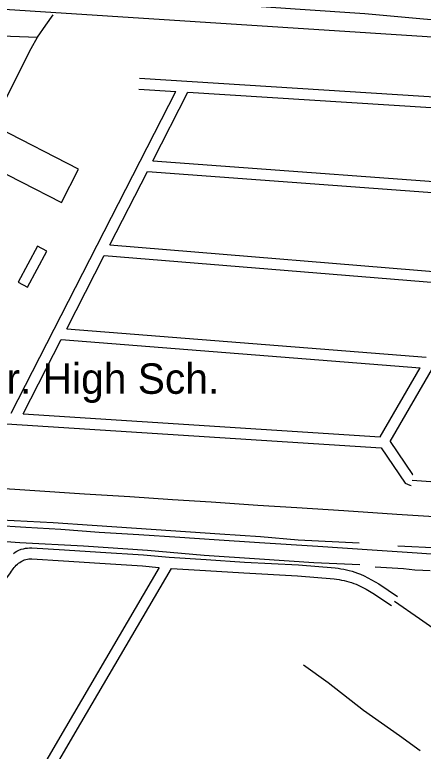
# Model space of a CAD drawing. Extents: x 3598634 to 3636690, y 517270 to 542944.
# Drawn here: x 3631300 to 3632413, y 537317 to 539326 of the extents above; entities that cross this region are included whole.
import ezdxf

# ---------------------------------------------------------------- set-up
doc = ezdxf.new("R2010")
doc.units = 0
for name, color, linetype in [('V-BLDG-IDEN', 7, 'Continuous'), ('V-BLDG-OTLN', 7, 'Continuous'), ('V-RAIL-TRAK', 7, 'Continuous'), ('V-ROAD-CNTR', 7, 'Continuous'), ('V-TOPO-SHOR', 7, 'Continuous')]:
    doc.layers.add(name, color=color, linetype=linetype)

msp = doc.modelspace()

# ---------------------------------------------------------------- linework, layer by layer
at = {"layer": 'V-BLDG-OTLN'}
for points in [[(3631206.9, 538926), (3631427.1, 538813.2), (3631473.7, 538904.3), (3631253.6, 539017.1)], [(3631361.6, 538693.9), (3631309.2, 538596), (3631334.7, 538582.4), (3631387.1, 538680.3)]]:
    msp.add_lwpolyline(points, close=True, dxfattribs=at)
at = {"layer": 'V-RAIL-TRAK'}
for points in [[(3634363.5, 539140), (3625030.6, 539744.6), (3623425.4, 539853.9), (3622168.8, 539930.4), (3621634.5, 539953.7)], [(3630096.9, 538110.7), (3630253.6, 538100.2), (3630370.6, 538092.5), (3630508.3, 538083.8), (3630681.4, 538072.6), (3630813.9, 538063.5), (3630950.6, 538055.1), (3631097.7, 538045.1), (3631243.8, 538035.3), (3631341.3, 538028.9), (3631490, 538019.2), (3631613.3, 538011.3), (3631730.1, 538003.6), (3631835.6, 537996.8), (3631962.7, 537988.3), (3632069.2, 537981.4), (3632196.8, 537973.2), (3632341.4, 537963.8), (3632457.2, 537956.2)], [(3631243.2, 537933.5), (3631329.9, 537927.9), (3631425.6, 537922.1), (3631530.3, 537914.7), (3631638.1, 537907.8), (3631749.5, 537900.5), (3631843.9, 537894.7), (3631966.6, 537886.4), (3632125.9, 537875.8), (3632274.3, 537866.3), (3632396.8, 537858.2), (3632538.8, 537848.3), (3632692.4, 537838.4), (3632810.7, 537830.4), (3632905.4, 537824.6), (3633042, 537815.4), (3633125.7, 537809.6), (3633220.9, 537804.1), (3633370.4, 537794.8), (3633537.9, 537784), (3633651.8, 537776.6), (3633799.2, 537766.9), (3633905.7, 537760.2)]]:
    msp.add_lwpolyline(points, dxfattribs=at)
at = {"layer": 'V-ROAD-CNTR'}
for points in [[(3631639.7, 539152.7), (3632774, 539081.1), (3632811.3, 539063.4)], [(3632323.1, 538161.8), (3632889.1, 539137.7)], [(3631290.6, 538239.2), (3631739.3, 539116.4)], [(3631637.8, 539122.8), (3631739.3, 539116.4)], [(3631676.2, 538927.2), (3631771.9, 539114.3)], [(3631771.9, 539114.3), (3632766.3, 539051.6), (3632796.2, 539037.3)], [(3631676.2, 538927.2), (3632688.8, 538852.2)], [(3631558.8, 538697.7), (3631661.4, 538898.2)], [(3631661.4, 538898.2), (3632672.1, 538823.3)], [(3631558.8, 538697.7), (3632552.2, 538616.5)], [(3631441.7, 538468.8), (3631544, 538668.8)], [(3631544, 538668.8), (3632535.5, 538587.8)], [(3631441.7, 538468.8), (3632421.6, 538391.5)], [(3631323.2, 538237.1), (3631426.9, 538439.9)], [(3631426.9, 538439.9), (3632405, 538362.7)], [(3632295.9, 538174.7), (3632405, 538362.7)], [(3631323.2, 538237.1), (3632295.9, 538174.7)], [(3631135.2, 538219.1), (3632298.6, 538144.5), (3632364.1, 538047.7), (3632376.5, 538042.2), (3632380.1, 538041.6)], [(3632323.1, 538161.8), (3632384.1, 538071.7), (3632385.3, 538071.2), (3632385.3, 538071.2)], [(3632382.7, 538056.4), (3633137.9, 538002.4), (3633354.4, 537989.2)], [(3631296.3, 537856.2), (3631300.8, 537859.3), (3631305.5, 537862.3), (3631311.4, 537865.6), (3631317.9, 537867.7), (3631323.5, 537869.1), (3631329.1, 537870.3), (3631334.7, 537871.1), (3631340.4, 537871.7), (3631346.6, 537872), (3631435.2, 537865.8), (3631533.6, 537859.3), (3631650.7, 537852.4), (3631721.1, 537845.7), (3631821.5, 537839.7), (3631926.4, 537832.9), (3632073, 537825), (3632173.2, 537816.7), (3632181, 537815.7), (3632188.8, 537814.6), (3632196.5, 537813.2), (3632204.1, 537811.6), (3632211.7, 537809.8), (3632219.3, 537807.7), (3632226.7, 537805.4), (3632234.2, 537802.9), (3632241.9, 537800), (3632252.4, 537795), (3632262.4, 537790), (3632272.3, 537784.7), (3632282, 537779.2), (3632291.8, 537773.4), (3632343.5, 537738.8)], [(3631240.4, 537738.6), (3631288.4, 537803.5), (3631291.1, 537807.8), (3631293.4, 537811.3), (3631295.9, 537814.6), (3631298.6, 537817.8), (3631301.4, 537820.9), (3631304.3, 537823.9), (3631307.4, 537826.7), (3631310.6, 537829.4), (3631313.9, 537831.9), (3631317.3, 537834.3), (3631320.8, 537836.5), (3631323.4, 537837.9), (3631326.3, 537838.8), (3631330.3, 537839.9), (3631334.4, 537840.7), (3631338.4, 537841.3), (3631342.6, 537841.7), (3631346.2, 537841.9), (3631433.1, 537835.8), (3631531.8, 537829.4), (3631648.3, 537822.5), (3631692.9, 537818.2)], [(3631693.6, 537818.2), (3631438, 537381.9), (3630801.6, 536291.6)], [(3631726.7, 537815.3), (3631463.9, 537366.8), (3630827.5, 536276.5)], [(3631726.9, 537815.3), (3631819.6, 537809.8), (3631924.6, 537803), (3632070.9, 537795), (3632170.2, 537786.8), (3632177.1, 537786), (3632183.9, 537785), (3632190.7, 537783.8), (3632197.5, 537782.3), (3632204.2, 537780.7), (3632210.9, 537778.9), (3632217.5, 537776.8), (3632224.1, 537774.6), (3632230.2, 537772.3), (3632239.2, 537768), (3632248.6, 537763.3), (3632257.8, 537758.4), (3632267, 537753.3), (3632275.8, 537748), (3632326.9, 537713.9)], [(3632335.2, 537726.4), (3632403, 537678.7), (3632478.2, 537626)], [(3632404.7, 537317.8), (3632348.6, 537358.7), (3632250.6, 537428.2), (3632154.1, 537503.4), (3632086.6, 537551.6)]]:
    msp.add_lwpolyline(points, dxfattribs=at)
at = {"layer": 'V-TOPO-SHOR'}
for points in [[(3630837.7, 539426.2), (3630853.7, 539424.4), (3631016.7, 539410.4), (3631203.5, 539397), (3631284.2, 539389.5), (3631350.3, 539384.2), (3631383.7, 539381.5), (3631437.5, 539379.4), (3631610.1, 539364.6), (3631771.5, 539359.4), (3631904.8, 539352.3), (3632078.2, 539340.8), (3632254, 539328.5), (3632403.9, 539315.4), (3632465.3, 539309.9), (3632491.3, 539308.4), (3632508.1, 539309), (3632520, 539310), (3632557.3, 539308), (3632677.7, 539301.3), (3632832.8, 539288), (3632876.8, 539285.6), (3632919.7, 539283.3)], [(3631210.8, 538971.3), (3631259.9, 539064.3), (3631297.1, 539140.2), (3631344.6, 539233.3), (3631362, 539264.8), (3631384.7, 539297.2), (3631405, 539325)], [(3630834.4, 539295), (3630910.8, 539290.2), (3631081.2, 539280.1), (3631214.1, 539269.4), (3631362, 539264.8)], [(3631101.3, 537958.5), (3631226.8, 537950), (3631404.4, 537940.8), (3631511.2, 537933.6), (3631685.4, 537921.9), (3631859, 537909.7), (3631969.6, 537902.9), (3632072.5, 537893.8), (3632238.3, 537885.6)], [(3630486.4, 537931.1), (3630594.5, 537925.5), (3630688.5, 537923.3), (3630856.6, 537915.1), (3630985, 537908.1), (3631165.1, 537897), (3631314.1, 537885.9), (3631487.8, 537877.3), (3631662.2, 537865.3), (3631816, 537851.8), (3631966.8, 537841.9), (3632115.2, 537831.4), (3632240.6, 537826)], [(3632343.7, 537877.2), (3632458, 537871.4), (3632572.5, 537865.4), (3632666.4, 537856.2), (3632768.4, 537846.9), (3632914.7, 537843.6), (3632978.6, 537840.4), (3632991.7, 537840.3), (3632997.2, 537841.5), (3633006.8, 537844), (3633020.5, 537846.3), (3633037.8, 537847.1), (3633050.6, 537846.8), (3633064.3, 537845.1), (3633077.9, 537842.7), (3633087.1, 537840.7), (3633099.9, 537836.7), (3633117.8, 537831.9), (3633154.8, 537826.3)], [(3632281.9, 537819.8), (3632312.8, 537818.2), (3632359.6, 537815), (3632390.2, 537811.8), (3632411.8, 537810.8), (3632432.4, 537810.2)]]:
    msp.add_lwpolyline(points, dxfattribs=at)

# ---------------------------------------------------------------- texts
at = {"layer": 'V-BLDG-IDEN'}
msp.add_text('Jr. High Sch.', height=83, dxfattribs=at).set_placement((3631222, 538291.6))

doc.saveas('drawing.dxf')
